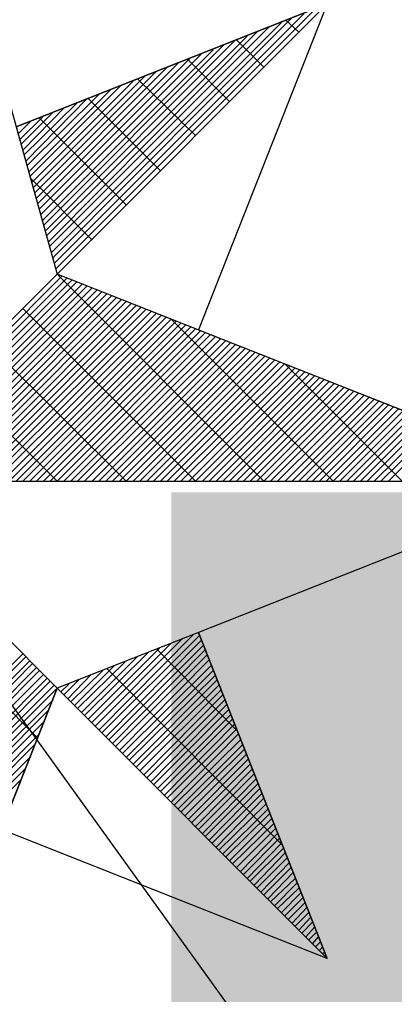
# Model space of a CAD drawing. Extents: x -729889 to -691139, y -995431 to -974354.
# Drawn here: x -724907.772 to -724907.516, y -977457.365 to -977456.699 of the extents above; entities that cross this region are included whole.
import ezdxf

# ---------------------------------------------------------------- set-up
doc = ezdxf.new("R2010")
doc.units = 0
for name, color, linetype in [('Atributy', 7, 'Continuous'), ('Kabelové vedení VO', 7, 'Continuous'), ('Svítidlo vestavné a přisazené venkovní', 7, 'Continuous'), ('Světelný bod se zemním svítidlem', 7, 'Continuous')]:
    doc.layers.add(name, color=color, linetype=linetype)

# ---------------------------------------------------------------- blocks, each defined once
blk = doc.blocks.new('Světlo')
at = {"layer": 'Světelný bod se zemním svítidlem'}
for p, q in [((0, 1.6939), (0.3687, 0.3687)), ((0.8504, 0.8504), (0.2957, 0.6313)), ((0.2957, 0.6313), (0.8504, 0.8504)), ((0.367, 0.3791), (0.8296, 0.8417)), ((0.3687, 0.3687), (0.8504, 0.8504)), ((0.8504, 0.8504), (0.3687, 0.3687)), ((0.8504, 0.8504), (0.6209, 0.2696)), ((0.3583, 0.407), (0.7687, 0.8174)), ((0.3617, 0.3983), (0.7878, 0.8261)), ((0.3635, 0.3878), (0.8087, 0.833)), ((0.8, 0.8), (0.7774, 0.8209)), ((0.353, 0.4261), (0.727, 0.8017)), ((0.3548, 0.4174), (0.7478, 0.8104)), ((0.3478, 0.4452), (0.687, 0.7861)), ((0.3496, 0.4365), (0.7078, 0.793)), ((0.7374, 0.7374), (0.6887, 0.7861)), ((0.3426, 0.4643), (0.647, 0.7687)), ((0.3443, 0.4557), (0.6661, 0.7774)), ((0.3374, 0.4852), (0.6052, 0.753)), ((0.3391, 0.4748), (0.6261, 0.7617)), ((0.6765, 0.6765), (0.6017, 0.7513)), ((0.3322, 0.5043), (0.5652, 0.7374)), ((0.3339, 0.4939), (0.5861, 0.7461)), ((0.3235, 0.5322), (0.5043, 0.713)), ((0.327, 0.5235), (0.5252, 0.7217)), ((0.3287, 0.513), (0.5443, 0.7287)), ((0.6157, 0.6157), (0.513, 0.7165)), ((0.3183, 0.5513), (0.4643, 0.6974)), ((0.32, 0.5426), (0.4835, 0.7061)), ((0.313, 0.5704), (0.4226, 0.6817)), ((0.3148, 0.5617), (0.4435, 0.6887)), ((0.553, 0.553), (0.4243, 0.6817)), ((0.3078, 0.5896), (0.3826, 0.6661)), ((0.3096, 0.5809), (0.4035, 0.673)), ((0.3026, 0.6087), (0.3426, 0.6487)), ((0.3043, 0.6), (0.3617, 0.6574)), ((0.4922, 0.4922), (0.3374, 0.647)), ((0.2957, 0.6313), (0.3687, 0.3687)), ((0.2991, 0.6191), (0.3217, 0.6417)), ((0.4313, 0.4296), (0.3217, 0.5391)), ((0.3687, 0.3687), (0, 0)), ((0.3687, 0.3687), (0, 0)), ((0, 0), (0.3687, 0.3687)), ((0.0122, 0), (0.3774, 0.3652)), ((1.3043, 0), (0.3687, 0.3687)), ((0.7374, 0), (0.3687, 0.3687)), ((0.0243, 0), (0.3861, 0.3617)), ((0.0365, 0), (0.3948, 0.3583)), ((0.0487, 0), (0.4035, 0.3548)), ((0.0609, 0), (0.4139, 0.3513)), ((0.073, 0), (0.4226, 0.3478)), ((0.0852, 0), (0.4313, 0.3443)), ((0.0991, 0), (0.44, 0.3409)), ((0.1113, 0), (0.4487, 0.3374)), ((0.1235, 0), (0.4574, 0.3339)), ((0.1357, 0), (0.4661, 0.3304)), ((0.1478, 0), (0.4748, 0.327)), ((0.16, 0), (0.4835, 0.3235)), ((0.1722, 0), (0.4922, 0.32)), ((0.1843, 0), (0.5009, 0.3165)), ((0.1965, 0), (0.5096, 0.313)), ((0.2087, 0), (0.5183, 0.3096)), ((0.2209, 0), (0.527, 0.3061)), ((0.233, 0), (0.5374, 0.3026)), ((0.2452, 0), (0.5461, 0.2991)), ((0.2574, 0), (0.5548, 0.2957)), ((0.6157, 0), (0.3078, 0.3078)), ((0.2713, 0), (0.5635, 0.2922)), ((0.2835, 0), (0.5722, 0.2887)), ((0.2957, 0), (0.5809, 0.2852)), ((0.3078, 0), (0.5896, 0.2817)), ((0.32, 0), (0.5983, 0.2783)), ((0.8609, 0), (0.5722, 0.2887)), ((0.3322, 0), (0.607, 0.2748)), ((0.3443, 0), (0.6157, 0.2713)), ((0.3565, 0), (0.6243, 0.2678)), ((0.3687, 0), (0.633, 0.2643)), ((0.3809, 0), (0.6417, 0.2609)), ((0.6209, 0.2696), (1.3043, 0)), ((0.4922, 0), (0.2452, 0.2452)), ((0.393, 0), (0.6504, 0.2574)), ((0.4052, 0), (0.6609, 0.2539)), ((0.4174, 0), (0.6696, 0.2504)), ((0.4313, 0), (0.6783, 0.247)), ((0.4435, 0), (0.687, 0.2435)), ((0.4557, 0), (0.6957, 0.24)), ((0.4678, 0), (0.7043, 0.2365)), ((0.48, 0), (0.713, 0.233)), ((0.4922, 0), (0.7217, 0.2296)), ((0.5043, 0), (0.7304, 0.2261)), ((0.5165, 0), (0.7391, 0.2226)), ((0.5287, 0), (0.7478, 0.2191)), ((0.5409, 0), (0.7565, 0.2157)), ((0.553, 0), (0.7652, 0.2122)), ((0.5652, 0), (0.7739, 0.2087)), ((0.9843, 0), (0.7757, 0.2087)), ((0.5774, 0), (0.7843, 0.2052)), ((0.5896, 0), (0.793, 0.2017)), ((0.6035, 0), (0.8017, 0.1983)), ((0.6157, 0), (0.8104, 0.1948)), ((0.6278, 0), (0.8191, 0.1913)), ((0.3687, 0), (0.1843, 0.1843)), ((0.64, 0), (0.8278, 0.1878)), ((0.6522, 0), (0.8365, 0.1843)), ((0.6643, 0), (0.8452, 0.1809)), ((0.6765, 0), (0.8539, 0.1774)), ((0.6887, 0), (0.8626, 0.1739)), ((0.7009, 0), (0.8713, 0.1704)), ((0.713, 0), (0.88, 0.167)), ((0.7252, 0), (0.8887, 0.1635)), ((0.7374, 0), (0.8974, 0.16)), ((0.7496, 0), (0.9061, 0.1565)), ((0.7617, 0), (0.9165, 0.153)), ((0.7757, 0), (0.9252, 0.1496)), ((0.7878, 0), (0.9339, 0.1461)), ((0.8, 0), (0.9426, 0.1426)), ((0.8122, 0), (0.9513, 0.1391)), ((0.8243, 0), (0.96, 0.1357)), ((0.8365, 0), (0.9687, 0.1322)), ((0.8487, 0), (0.9774, 0.1287)), ((0.8609, 0), (0.9861, 0.1252)), ((0.873, 0), (0.9948, 0.1217)), ((0.8852, 0), (1.0035, 0.1183)), ((0.8974, 0), (1.0122, 0.1148)), ((0.9096, 0), (1.0209, 0.1113)), ((0.9217, 0), (1.0296, 0.1078)), ((0.9339, 0), (1.04, 0.1043)), ((0.9461, 0), (1.0487, 0.1009)), ((0.96, 0), (1.0574, 0.0974)), ((-1.3043, 0), (1.3043, 0)), ((0.3687, -0.3687), (0, 0)), ((0, 0), (1.3043, 0)), ((0.3687, -0.3687), (0, 0)), ((0.3687, -0.3687), (0, 0)), ((1.3043, 0), (0.6209, -0.2696)), ((0.3339, -0.4574), (0, -0.1235)), ((0.6209, -0.2696), (0.3687, -0.3687)), ((0.4435, -0.4435), (0.6122, -0.273)), ((0.4487, -0.4487), (0.6226, -0.2748)), ((0.8504, -0.8504), (0.6209, -0.2696)), ((0.6209, -0.2696), (0.8504, -0.8504)), ((0.4313, -0.4296), (0.5722, -0.2887)), ((0.4365, -0.4365), (0.593, -0.28)), ((0.4557, -0.4557), (0.6261, -0.2835)), ((0.4609, -0.4609), (0.6296, -0.2922)), ((0, -0.6157), (0.3078, -0.3078)), ((0.4174, -0.4174), (0.5322, -0.3043)), ((0.4243, -0.4243), (0.5513, -0.2974)), ((0.4678, -0.4678), (0.633, -0.3009)), ((0.473, -0.473), (0.6365, -0.3096)), ((0.6887, -0.4435), (0.5461, -0.2991)), ((0, -0.6278), (0.313, -0.313)), ((0, -0.64), (0.32, -0.32)), ((0, -0.6522), (0.3252, -0.3252)), ((0.4, -0.4), (0.4713, -0.3287)), ((0.4052, -0.4052), (0.4904, -0.3217)), ((0.4122, -0.4122), (0.5113, -0.313)), ((0.48, -0.48), (0.64, -0.3183)), ((0.4852, -0.4852), (0.6435, -0.3287)), ((0, -0.6643), (0.3322, -0.3322)), ((0, -0.6765), (0.3374, -0.3374)), ((0, -0.6887), (0.3443, -0.3443)), ((0.3878, -0.3878), (0.4296, -0.3443)), ((0.393, -0.393), (0.4504, -0.3374)), ((0.7687, -0.647), (0.4574, -0.3339)), ((0.4922, -0.4922), (0.647, -0.3374)), ((0.4974, -0.4974), (0.6504, -0.3461)), ((0, -0.7009), (0.3513, -0.3513)), ((0, -0.713), (0.3565, -0.3565)), ((0, -0.7252), (0.3635, -0.3635)), ((0.3757, -0.3757), (0.3896, -0.3617)), ((0.3809, -0.3809), (0.4087, -0.353)), ((0.5043, -0.5043), (0.6539, -0.3548)), ((0.5096, -0.5096), (0.6574, -0.3635)), ((0, -1.3043), (0.3687, -0.3687)), ((0, -1.3043), (0.3687, -0.3687)), ((0, -0.7374), (0.3687, -0.3687)), ((0.3687, -0.3687), (0.2696, -0.6209)), ((0.3687, -0.3687), (0.8504, -0.8504)), ((0.3687, -0.3687), (0.8504, -0.8504)), ((0.5165, -0.5165), (0.6609, -0.3722)), ((0.5235, -0.5235), (0.6643, -0.3809)), ((0, -0.7496), (0.3617, -0.3896)), ((0.5287, -0.5287), (0.6678, -0.3896)), ((0.5357, -0.5357), (0.6713, -0.3983)), ((0, -0.7617), (0.353, -0.4087)), ((0.5409, -0.5409), (0.6748, -0.407)), ((0.5478, -0.5478), (0.6783, -0.4157)), ((0, -0.7739), (0.3443, -0.4296)), ((0.553, -0.553), (0.6817, -0.4243)), ((0.56, -0.56), (0.6852, -0.433)), ((0, -0.7878), (0.3374, -0.4504)), ((0.5652, -0.5652), (0.6887, -0.4417)), ((0.5722, -0.5722), (0.6922, -0.4504)), ((0.5774, -0.5774), (0.6957, -0.4609)), ((0, -0.8), (0.3287, -0.4696)), ((0.5843, -0.5843), (0.6991, -0.4696)), ((0.5896, -0.5896), (0.7026, -0.4783)), ((0, -0.8122), (0.3217, -0.4904)), ((0.5965, -0.5965), (0.7061, -0.487)), ((0.6035, -0.6017), (0.7096, -0.4957)), ((0, -0.8243), (0.313, -0.5113)), ((0.6087, -0.6087), (0.713, -0.5043)), ((0.6157, -0.6157), (0.7165, -0.513)), ((0, -0.8365), (0.3043, -0.5322)), ((0.6209, -0.6209), (0.72, -0.5217)), ((0.6278, -0.6278), (0.7235, -0.5304)), ((0.633, -0.633), (0.727, -0.5391)), ((0.64, -0.64), (0.7304, -0.5478)), ((0.6452, -0.6452), (0.7339, -0.5565)), ((0.6522, -0.6522), (0.7374, -0.5652)), ((0.6574, -0.6574), (0.7409, -0.5757)), ((0.6643, -0.6643), (0.7443, -0.5843)), ((0.6696, -0.6696), (0.7478, -0.593)), ((0.6765, -0.6765), (0.7513, -0.6017)), ((0.8504, -0.8504), (0.2696, -0.6209)), ((0.6817, -0.6817), (0.7548, -0.6104)), ((0.6887, -0.6887), (0.7583, -0.6191)), ((0.6957, -0.6957), (0.7617, -0.6278)), ((0.7009, -0.7009), (0.7652, -0.6365)), ((0.7078, -0.7078), (0.7687, -0.6452)), ((0.713, -0.713), (0.7722, -0.6539)), ((0.72, -0.72), (0.7757, -0.6626)), ((0.7252, -0.7252), (0.7791, -0.6713)), ((0.7322, -0.7322), (0.7826, -0.68)), ((0.7374, -0.7374), (0.7861, -0.6887)), ((0.7443, -0.7443), (0.7896, -0.6974)), ((0.7496, -0.7496), (0.793, -0.7078)), ((0.7565, -0.7565), (0.7965, -0.7165)), ((0.7617, -0.7617), (0.8, -0.7252)), ((0.7687, -0.7687), (0.8035, -0.7339)), ((0.7757, -0.7739), (0.807, -0.7426)), ((0.7809, -0.7809), (0.8104, -0.7513)), ((0.7878, -0.7878), (0.8139, -0.76)), ((0.793, -0.793), (0.8174, -0.7687)), ((0.8, -0.8), (0.8209, -0.7774)), ((0.8052, -0.8052), (0.8243, -0.7861)), ((0.8122, -0.8122), (0.8278, -0.7948)), ((0.8174, -0.8174), (0.8313, -0.8035)), ((0.8243, -0.8243), (0.8348, -0.8122)), ((0.8296, -0.8296), (0.8383, -0.8209)), ((0.8365, -0.8365), (0.8417, -0.8313)), ((0.8417, -0.8417), (0.8452, -0.84)), ((0.8487, -0.8487), (0.8487, -0.8487))]:
    blk.add_line(p, q, dxfattribs=at)

msp = doc.modelspace()

# ---------------------------------------------------------------- linework, layer by layer
at = {"layer": 'Kabelové vedení VO'}
msp.add_lwpolyline([(-724908.273, -977457.2514), (-724907.8878, -977457.0144), (-724904.984, -977461.0442)], dxfattribs=at)

# ---------------------------------------------------------------- block references
at = {"layer": 'Svítidlo vestavné a přisazené venkovní', "xscale": 0.38333333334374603, "yscale": 0.38333333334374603}
msp.add_blockref('Světlo', (-724907.8878, -977457.0144), dxfattribs=at)

# ---------------------------------------------------------------- texts
at = {"layer": 'Atributy'}
msp.add_text('B-0996', height=2, dxfattribs=at).set_placement((-724907.8878, -977459.02202))

doc.saveas('drawing.dxf')
